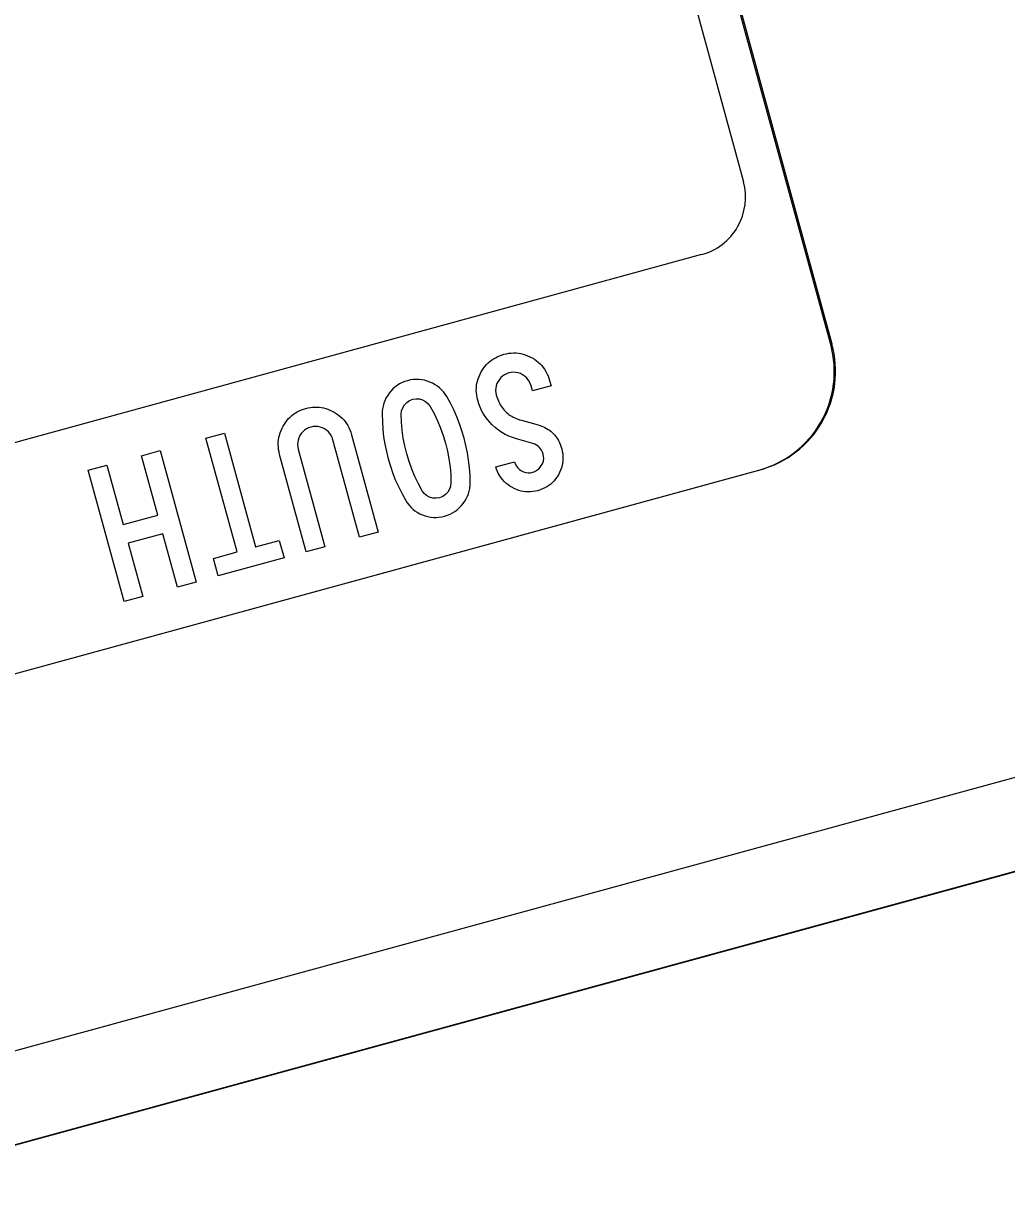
# Model space of a CAD drawing. Extents: x 2001876 to 2025694, y 804561 to 868938.
# Drawn here: x 2011404.46 to 2011431.87, y 826109 to 826141.28 of the extents above; entities that cross this region are included whole.
import ezdxf

# ---------------------------------------------------------------- set-up
doc = ezdxf.new("R2010")
doc.units = 0
doc.layers.add('TR SN EXTRUDED PANEL SIGNS- MOUNTED OVERHEAD', color=7, linetype='Continuous')

msp = doc.modelspace()

# ---------------------------------------------------------------- linework, layer by layer
at = {"layer": 'TR SN EXTRUDED PANEL SIGNS- MOUNTED OVERHEAD'}
for p, q in [((2011426.959, 826132.328), (2011416.438, 826170.816)), ((2011415.328, 826170.512), (2011424.527, 826136.859)), ((2011424.527, 826136.859), (2011424.528, 826136.859)), ((2011357.186, 826110.3), (2011424.96, 826128.827)), ((2011357.222, 826110.31), (2011424.996, 826128.837)), ((2011424.996, 826128.837), (2011424.996, 826128.837))]:
    msp.add_line(p, q, dxfattribs=at)
for points in [[(2011462.171, 826125.867), (2011154.268, 826041.699), (2011098.156, 826246.968), (2011406.059, 826331.136)], [(2011418.083, 826287.15), (2011110.18, 826202.982), (2011154.268, 826041.699), (2011462.171, 826125.867), (2011418.083, 826287.15)], [(2011412.348, 826126.55), (2011411.605, 826129.267), (2011411.589, 826129.336), (2011411.577, 826129.405), (2011411.569, 826129.472), (2011411.566, 826129.538), (2011411.568, 826129.606), (2011411.573, 826129.671), (2011411.584, 826129.736), (2011411.599, 826129.802), (2011411.618, 826129.866), (2011411.643, 826129.93), (2011411.672, 826129.993), (2011411.705, 826130.055), (2011411.739, 826130.112), (2011411.774, 826130.165), (2011411.813, 826130.215), (2011411.854, 826130.262), (2011411.899, 826130.305), (2011411.944, 826130.345), (2011411.993, 826130.384), (2011412.044, 826130.419), (2011412.097, 826130.45), (2011412.152, 826130.478), (2011412.211, 826130.504), (2011412.272, 826130.526), (2011412.335, 826130.544), (2011412.398, 826130.56), (2011412.462, 826130.572), (2011412.524, 826130.58), (2011412.586, 826130.584), (2011412.648, 826130.584), (2011412.708, 826130.579), (2011412.769, 826130.571), (2011412.829, 826130.56), (2011412.888, 826130.544), (2011412.947, 826130.525), (2011413.006, 826130.502), (2011413.065, 826130.474), (2011413.122, 826130.443), (2011413.183, 826130.406), (2011413.24, 826130.366), (2011413.292, 826130.324), (2011413.343, 826130.279), (2011413.389, 826130.23), (2011413.43, 826130.179), (2011413.47, 826130.126), (2011413.505, 826130.068), (2011413.536, 826130.01), (2011413.565, 826129.948), (2011413.589, 826129.882), (2011413.609, 826129.814), (2011414.351, 826127.098), (2011413.833, 826126.957), (2011413.091, 826129.671), (2011413.07, 826129.736), (2011413.04, 826129.795), (2011413.005, 826129.849), (2011412.963, 826129.896), (2011412.913, 826129.939), (2011412.857, 826129.978), (2011412.796, 826130.007), (2011412.735, 826130.028), (2011412.672, 826130.042), (2011412.608, 826130.045), (2011412.543, 826130.04), (2011412.477, 826130.026), (2011412.412, 826130.004), (2011412.353, 826129.975), (2011412.3, 826129.94), (2011412.252, 826129.897), (2011412.209, 826129.847), (2011412.172, 826129.791), (2011412.142, 826129.728), (2011412.121, 826129.666), (2011412.108, 826129.604), (2011412.104, 826129.54), (2011412.109, 826129.474), (2011412.124, 826129.407), (2011412.866, 826126.692), (2011412.348, 826126.55)], [(2011409.761, 826126.368), (2011410.42, 826126.549), (2011409.553, 826129.721), (2011410.066, 826129.861), (2011410.934, 826126.689), (2011411.593, 826126.869), (2011411.727, 826126.381), (2011409.894, 826125.88), (2011409.761, 826126.368)], [(2011406.274, 826128.824), (2011406.792, 826128.966), (2011407.245, 826127.309), (2011408.213, 826127.574), (2011407.76, 826129.23), (2011408.278, 826129.372), (2011409.278, 826125.711), (2011408.76, 826125.57), (2011408.354, 826127.056), (2011407.386, 826126.791), (2011407.793, 826125.305), (2011407.275, 826125.164), (2011406.274, 826128.824)], [(2011168.262, 826048.151), (2011446.841, 826124.303), (2011447.509, 826121.859), (2011168.93, 826045.707), (2011168.262, 826048.151)]]:
    msp.add_lwpolyline(points, close=True, dxfattribs=at)
for points in [[(2011426.993, 826132.337), (2011426.995, 826132.338), (2011416.474, 826170.825)], [(2011423.359, 826134.829), (2011423.358, 826134.83), (2011398.338, 826127.977), (2011398.436, 826127.818), (2011399.338, 826127.854), (2011399.669, 826127.457), (2011400.076, 826127.41), (2011400.62, 826127.162), (2011401.123, 826126.223), (2011400.193, 826124.112), (2011397.98, 826122.561), (2011397.812, 826122.187), (2011391.655, 826120.743), (2011389.979, 826122.002), (2011386.252, 826121.054), (2011384.84, 826121.904), (2011382.049, 826123.525), (2011355.587, 826116.291)], [(2011418.202, 826128.286), (2011418.139, 826128.315), (2011418.077, 826128.348), (2011418.016, 826128.383), (2011417.96, 826128.423), (2011417.908, 826128.467), (2011417.858, 826128.512), (2011417.814, 826128.562), (2011417.774, 826128.614), (2011417.737, 826128.668), (2011417.705, 826128.727), (2011417.675, 826128.788), (2011417.651, 826128.852), (2011417.63, 826128.919), (2011418.147, 826129.06), (2011418.169, 826128.998), (2011418.2, 826128.941), (2011418.238, 826128.891), (2011418.285, 826128.847), (2011418.342, 826128.81), (2011418.402, 826128.781), (2011418.464, 826128.762), (2011418.526, 826128.754), (2011418.59, 826128.756), (2011418.655, 826128.768), (2011418.718, 826128.791), (2011418.774, 826128.822), (2011418.824, 826128.861), (2011418.868, 826128.908), (2011418.905, 826128.963), (2011418.935, 826129.023), (2011418.953, 826129.085), (2011418.961, 826129.147), (2011418.958, 826129.211), (2011418.946, 826129.276), (2011418.928, 826129.33), (2011418.904, 826129.379), (2011418.877, 826129.422), (2011418.844, 826129.462), (2011418.807, 826129.497), (2011418.763, 826129.525), (2011418.715, 826129.549), (2011418.662, 826129.567), (2011418.202, 826129.696), (2011418.093, 826129.732), (2011417.989, 826129.773), (2011417.888, 826129.822), (2011417.791, 826129.878), (2011417.699, 826129.941), (2011417.612, 826130.01), (2011417.528, 826130.087), (2011417.457, 826130.161), (2011417.392, 826130.238), (2011417.333, 826130.319), (2011417.278, 826130.404), (2011417.231, 826130.492), (2011417.189, 826130.583), (2011417.154, 826130.677), (2011417.123, 826130.775), (2011417.107, 826130.844), (2011417.095, 826130.912), (2011417.087, 826130.979), (2011417.084, 826131.047), (2011417.085, 826131.114), (2011417.091, 826131.18), (2011417.102, 826131.245), (2011417.117, 826131.309), (2011417.137, 826131.373), (2011417.161, 826131.438), (2011417.19, 826131.501), (2011417.222, 826131.564), (2011417.257, 826131.62), (2011417.292, 826131.673), (2011417.331, 826131.723), (2011417.372, 826131.77), (2011417.417, 826131.814), (2011417.462, 826131.854), (2011417.511, 826131.892), (2011417.562, 826131.927), (2011417.615, 826131.959), (2011417.67, 826131.987), (2011417.729, 826132.012), (2011417.79, 826132.034), (2011417.853, 826132.053), (2011417.921, 826132.07), (2011417.989, 826132.082), (2011418.057, 826132.089), (2011418.124, 826132.093), (2011418.191, 826132.091), (2011418.257, 826132.084), (2011418.321, 826132.074), (2011418.386, 826132.059), (2011418.45, 826132.039), (2011418.515, 826132.015), (2011418.578, 826131.987), (2011418.639, 826131.952), (2011418.701, 826131.915), (2011418.758, 826131.876), (2011418.81, 826131.834), (2011418.86, 826131.788), (2011418.906, 826131.74)], [(2011418.906, 826131.74), (2011418.948, 826131.689), (2011418.987, 826131.635), (2011419.023, 826131.579), (2011419.053, 826131.519), (2011419.082, 826131.458), (2011419.107, 826131.392), (2011419.126, 826131.325), (2011419.167, 826131.177), (2011419.167, 826131.177)], [(2011414.689, 826128.937), (2011414.758, 826128.737), (2011414.836, 826128.541), (2011414.922, 826128.351), (2011415.016, 826128.164), (2011415.118, 826127.983), (2011415.161, 826127.916), (2011415.209, 826127.853), (2011415.26, 826127.796), (2011415.315, 826127.742), (2011415.375, 826127.696), (2011415.439, 826127.653), (2011415.509, 826127.614), (2011415.582, 826127.582), (2011415.658, 826127.555), (2011415.733, 826127.534), (2011415.811, 826127.519), (2011415.888, 826127.512), (2011415.965, 826127.51), (2011416.043, 826127.516), (2011416.122, 826127.528), (2011416.201, 826127.546), (2011416.279, 826127.571), (2011416.353, 826127.601), (2011416.423, 826127.637), (2011416.49, 826127.677), (2011416.552, 826127.723), (2011416.61, 826127.775), (2011416.666, 826127.832), (2011416.717, 826127.894), (2011416.762, 826127.959), (2011416.802, 826128.028), (2011416.837, 826128.098), (2011416.865, 826128.17), (2011416.886, 826128.244), (2011416.901, 826128.319), (2011416.912, 826128.397), (2011416.915, 826128.476), (2011416.91, 826128.687), (2011416.895, 826128.895), (2011416.871, 826129.103), (2011416.838, 826129.309), (2011416.796, 826129.516), (2011416.744, 826129.721), (2011416.685, 826129.921), (2011416.617, 826130.119), (2011416.54, 826130.312), (2011416.455, 826130.503), (2011416.362, 826130.69), (2011416.259, 826130.874), (2011416.217, 826130.941), (2011416.17, 826131.004), (2011416.117, 826131.062), (2011416.062, 826131.115), (2011416.002, 826131.163), (2011415.936, 826131.207), (2011415.866, 826131.246), (2011415.793, 826131.279), (2011415.717, 826131.308), (2011415.64, 826131.329), (2011415.562, 826131.345), (2011415.485, 826131.353), (2011415.407, 826131.355), (2011415.328, 826131.349), (2011415.249, 826131.338), (2011415.17, 826131.319), (2011415.091, 826131.295), (2011415.017, 826131.264), (2011414.946, 826131.229), (2011414.879, 826131.187), (2011414.817, 826131.141), (2011414.758, 826131.088), (2011414.704, 826131.031), (2011414.653, 826130.968), (2011414.607, 826130.901), (2011414.566, 826130.832), (2011414.533, 826130.762), (2011414.506, 826130.688), (2011414.486, 826130.613), (2011414.471, 826130.537), (2011414.462, 826130.459), (2011414.459, 826130.378), (2011414.466, 826130.168), (2011414.479, 826129.96), (2011414.503, 826129.753), (2011414.537, 826129.548), (2011414.578, 826129.344), (2011414.628, 826129.142), (2011414.689, 826128.937)], [(2011419.167, 826131.177), (2011418.648, 826131.036), (2011418.609, 826131.179), (2011418.588, 826131.244), (2011418.558, 826131.303), (2011418.523, 826131.356), (2011418.481, 826131.405), (2011418.431, 826131.448), (2011418.375, 826131.485), (2011418.314, 826131.515), (2011418.253, 826131.537), (2011418.19, 826131.55), (2011418.126, 826131.553), (2011418.06, 826131.549), (2011417.995, 826131.535), (2011417.93, 826131.513), (2011417.871, 826131.484), (2011417.817, 826131.448), (2011417.77, 826131.406), (2011417.727, 826131.356), (2011417.69, 826131.299), (2011417.659, 826131.238), (2011417.638, 826131.176), (2011417.625, 826131.113), (2011417.622, 826131.049), (2011417.627, 826130.983), (2011417.641, 826130.917), (2011417.656, 826130.868), (2011417.671, 826130.821), (2011417.689, 826130.775), (2011417.709, 826130.731), (2011417.73, 826130.689), (2011417.753, 826130.648), (2011417.777, 826130.608), (2011417.803, 826130.571), (2011417.831, 826130.535), (2011417.86, 826130.501), (2011417.891, 826130.468), (2011417.924, 826130.437), (2011417.959, 826130.407), (2011417.994, 826130.38), (2011418.031, 826130.353), (2011418.071, 826130.329), (2011418.113, 826130.306), (2011418.155, 826130.285), (2011418.199, 826130.264), (2011418.246, 826130.247), (2011418.292, 826130.23), (2011418.342, 826130.215), (2011418.806, 826130.085), (2011418.856, 826130.068), (2011418.906, 826130.052), (2011418.952, 826130.033), (2011418.997, 826130.011), (2011419.04, 826129.988), (2011419.082, 826129.963), (2011419.121, 826129.936), (2011419.159, 826129.908), (2011419.195, 826129.877), (2011419.229, 826129.844), (2011419.26, 826129.811), (2011419.29, 826129.774), (2011419.319, 826129.736), (2011419.345, 826129.696), (2011419.37, 826129.655), (2011419.392, 826129.612), (2011419.413, 826129.566), (2011419.432, 826129.519), (2011419.448, 826129.47), (2011419.463, 826129.419), (2011419.48, 826129.35), (2011419.492, 826129.282), (2011419.498, 826129.215), (2011419.499, 826129.149), (2011419.496, 826129.084), (2011419.488, 826129.018), (2011419.474, 826128.953), (2011419.456, 826128.889), (2011419.434, 826128.826), (2011419.405, 826128.763), (2011419.372, 826128.7), (2011419.336, 826128.641), (2011419.295, 826128.585), (2011419.253, 826128.532), (2011419.207, 826128.484), (2011419.157, 826128.439), (2011419.105, 826128.4), (2011419.05, 826128.363), (2011418.99, 826128.331), (2011418.929, 826128.302), (2011418.864, 826128.277), (2011418.797, 826128.255), (2011418.729, 826128.24), (2011418.661, 826128.229), (2011418.593, 826128.222), (2011418.527, 826128.22), (2011418.461, 826128.224), (2011418.394, 826128.232), (2011418.331, 826128.245), (2011418.267, 826128.263), (2011418.202, 826128.286)], [(2011415.093, 826129.5), (2011415.051, 826129.719), (2011415.021, 826129.939), (2011415.002, 826130.161), (2011414.995, 826130.385), (2011415.003, 826130.478), (2011415.033, 826130.566), (2011415.082, 826130.646), (2011415.146, 826130.715), (2011415.222, 826130.767), (2011415.312, 826130.801), (2011415.406, 826130.816), (2011415.498, 826130.81), (2011415.589, 826130.784), (2011415.673, 826130.737), (2011415.742, 826130.677), (2011415.798, 826130.601), (2011415.906, 826130.404), (2011416.001, 826130.204), (2011416.087, 826129.999), (2011416.163, 826129.791), (2011416.226, 826129.578), (2011416.281, 826129.36), (2011416.322, 826129.14), (2011416.352, 826128.92), (2011416.372, 826128.7), (2011416.379, 826128.477), (2011416.369, 826128.382), (2011416.34, 826128.296), (2011416.291, 826128.215), (2011416.226, 826128.146), (2011416.15, 826128.094), (2011416.061, 826128.059), (2011415.967, 826128.044), (2011415.874, 826128.05), (2011415.784, 826128.077), (2011415.701, 826128.121), (2011415.632, 826128.18), (2011415.577, 826128.254), (2011415.47, 826128.448), (2011415.374, 826128.647), (2011415.287, 826128.854), (2011415.212, 826129.065), (2011415.146, 826129.283), (2011415.093, 826129.5)]]:
    msp.add_lwpolyline(points, dxfattribs=at)
for centre, radius, start, end in [((2011422.928, 826136.429), 1.657, 285.0587, 15.0589), ((2011424.209, 826131.576), 2.85, 285.289, 15.2892), ((2011424.244, 826131.586), 2.85, 285.289, 15.2892)]:
    msp.add_arc(centre, radius, start, end, dxfattribs=at)

doc.saveas('drawing.dxf')
